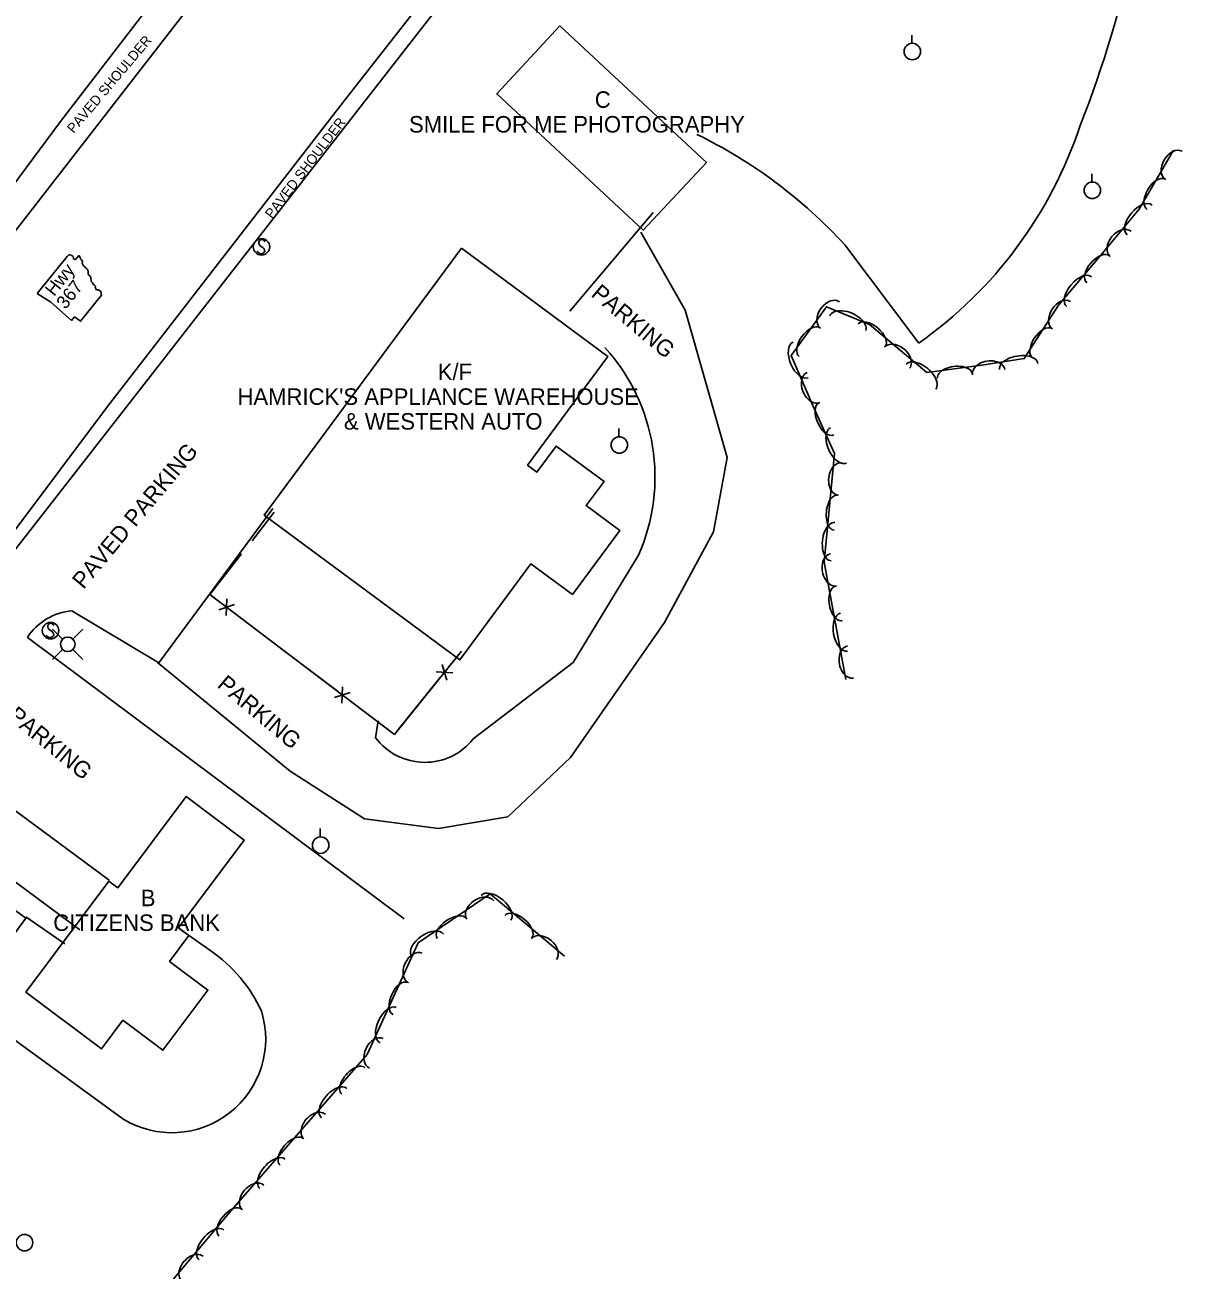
# Model space of a CAD drawing. Extents: x 1441650 to 1491889, y 345904 to 358319.
# Drawn here: x 1442580.3 to 1442931, y 357562.8 to 357940.2 of the extents above; entities that cross this region are included whole.
import ezdxf

# ---------------------------------------------------------------- set-up
doc = ezdxf.new("R2010")
doc.units = 0
for name, color, linetype in [('S_BUILDING', 7, 'Continuous'), ('S_BUILDING_ANNOT', 7, 'Continuous'), ('S_EDGE_PAVEMENT', 7, 'Continuous'), ('S_FENCE', 7, 'Continuous'), ('S_HWY_SYMBOLS', 7, 'Continuous'), ('S_PARKING', 7, 'Continuous'), ('S_PARKING_ANNOT', 7, 'Continuous'), ('S_SHOULDER', 7, 'Continuous'), ('S_SHOULDER_ANNOT', 7, 'Continuous'), ('S_SIDEWALK', 7, 'Continuous'), ('S_SIGN', 7, 'Continuous'), ('S_TREE', 7, 'Continuous'), ('S_UTILITY_POLE', 7, 'Continuous')]:
    doc.layers.add(name, color=color, linetype=linetype)

msp = doc.modelspace()

# ---------------------------------------------------------------- linework, layer by layer
at = {"layer": 'S_BUILDING'}
for points in [[(1442742.44, 357939.85), (1442786.85, 357898.5), (1442767.68, 357877.9), (1442723.27, 357919.25)], [(1442712.61, 357872.44), (1442652.81, 357791.52), (1442712.12, 357747.68), (1442733.66, 357776.83), (1442746.22, 357767.55), (1442760.55, 357786.94), (1442750.38, 357794.45), (1442755.8, 357801.78), (1442741.26, 357812.52), (1442735.44, 357804.64), (1442732.64, 357806.71), (1442756.98, 357839.64)], [(1442605.7, 357680.69), (1442580.52, 357647.02), (1442603.5, 357629.83), (1442609.96, 357638.47), (1442622.1, 357629.38), (1442635.75, 357647.63), (1442624.12, 357656.33), (1442629.99, 357664.17), (1442626.86, 357666.52), (1442646.73, 357693.08), (1442629.11, 357706.26), (1442608.45, 357678.63)]]:
    msp.add_lwpolyline(points, close=True, dxfattribs=at)
at = {"layer": 'S_EDGE_PAVEMENT'}
for points in [[(1442744.95, 358093.25), (1442639.31, 357957.65), (1442556.55, 357850.95), (1442497.42, 357773.2), (1442437.03, 357692.51), (1442415.08, 357662.72)], [(1442469.94, 357642.8), (1442547.41, 357747.3), (1442605.33, 357824.47), (1442676.7, 357916.69), (1442743.66, 358002.18), (1442786.2, 358056.89)]]:
    msp.add_lwpolyline(points, dxfattribs=at)
at = {"layer": 'S_FENCE'}
for p, q in [((1442639.02, 357762.92), (1442643.78, 357764.45)), ((1442641.49, 357766.18), (1442641.3, 357761.18)), ((1442708.13, 357741.54), (1442706.74, 357746.34)), ((1442704.94, 357744.11), (1442709.93, 357743.77)), ((1442674.08, 357736.33), (1442678.84, 357737.86)), ((1442676.55, 357739.59), (1442676.36, 357734.6))]:
    msp.add_line(p, q, dxfattribs=at)
for points in [[(1442655.8, 357792.47), (1442649.17, 357783.77)], [(1442655.8, 357792.47), (1442649.17, 357783.77)], [(1442645.88, 357779.86), (1442636.3, 357767.55), (1442639.81, 357764.89)], [(1442645.88, 357779.86), (1442636.3, 357767.55), (1442692.25, 357725.12), (1442712.59, 357750.32)], [(1442642.99, 357762.47), (1442658.93, 357750.39)], [(1442658.93, 357750.39), (1442674.87, 357738.3)], [(1442708.69, 357745.5), (1442712.59, 357750.32)], [(1442693.62, 357726.82), (1442706.18, 357742.38)], [(1442678.05, 357735.89), (1442692.25, 357725.12), (1442693.62, 357726.82)]]:
    msp.add_lwpolyline(points, dxfattribs=at)
at = {"layer": 'S_HWY_SYMBOLS'}
msp.add_lwpolyline([(1442584.01, 357858.74), (1442588.15, 357856.09), (1442594.39, 357850.59), (1442595.36, 357851.66), (1442597.14, 357850.36), (1442603.53, 357858.28), (1442603.34, 357859.4), (1442602.56, 357859.91), (1442602.01, 357859.91), (1442601.57, 357860.59), (1442601.65, 357860.96), (1442601.37, 357861.29), (1442601.11, 357861.5), (1442600.75, 357862), (1442600.34, 357862.43), (1442600.27, 357863.57), (1442600.12, 357863.8), (1442599.91, 357864.08), (1442599.49, 357864.51), (1442599.44, 357864.99), (1442599.45, 357865.41), (1442599.34, 357865.82), (1442599.13, 357866.1), (1442598.85, 357866.43), (1442598.59, 357866.64), (1442598.37, 357866.92), (1442597.97, 357867.23), (1442597.96, 357867.35), (1442597.73, 357867.75), (1442597.65, 357867.92), (1442597.7, 357868.53), (1442597.48, 357868.93), (1442597.28, 357869.08), (1442597.17, 357869.49), (1442596.73, 357870.17), (1442596.55, 357870.21), (1442595.7, 357869.14), (1442595.41, 357869.05), (1442595.03, 357869.25), (1442594.99, 357869.61), (1442594.94, 357869.96), (1442594.29, 357870.37), (1442593.8, 357870.44), (1442593.51, 357870.34), (1442593.13, 357870), (1442584.01, 357858.74)], dxfattribs=at)
at = {"layer": 'S_PARKING'}
for points in [[(1442745.41, 357853.43), (1442770.66, 357883.28)], [(1442766.98, 357877.34), (1442780.36, 357853.72), (1442793.16, 357809.07), (1442789, 357786.51), (1442774.17, 357759.01), (1442745.61, 357718.08), (1442726.6, 357700.12), (1442705.66, 357696.62), (1442683.21, 357699.52), (1442660.68, 357713.98), (1442620.48, 357746.92)], [(1442828.8, 357873.48), (1442851.16, 357843.69)], [(1442594.5, 357762.55), (1442620.84, 357746.81), (1442655.39, 357793.59)], [(1442716.11, 357723.75), (1442746.48, 357746.92), (1442766.21, 357779.4)], [(1442695.21, 357669.25), (1442581.03, 357754.52)], [(1442605.84, 357680.97), (1442545.47, 357725.54), (1442543.06, 357723.43), (1442521.98, 357694.4), (1442533.14, 357686.4), (1442541.35, 357698.1), (1442580.55, 357669.44), (1442564.11, 357646.99)], [(1442687.36, 357729.22), (1442686.58, 357724.11)], [(1442636.6, 357659.52), (1442627.8, 357665.73)], [(1442565.78, 357640.75), (1442609.96, 357608.61)]]:
    msp.add_lwpolyline(points, dxfattribs=at)
msp.add_arc((1442624.82, 357632.84), 28.43, 238.492, 17.3882, dxfattribs=at)
for centre, major_axis, ratio, start_param, end_param in [((1442578.72, 358035.8), (249, 239.6), 0.998904, 5.142639, 5.478423), ((1442717.7, 357771.82), (138.59, 58.99), 0.998249, 0.339208, 0.713466), ((1442775.41, 357951.02), (61.04, 116.33), 0.999971, 4.239403, 4.875483), ((1442712.93, 357803.1), (9.9, 57.48), 0.999769, 4.464464, 5.620769), ((1442595.72, 357745), (-10.4, -14.26), 0.991513, 3.844764, 4.767106), ((1442701.48, 357735.28), (13.16, -13.19), 0.999499, 4.57185, 6.40252), ((1442610.78, 357622.11), (-22.38, 39.66), 0.99773, 4.63566, 5.164272)]:
    msp.add_ellipse(centre, major_axis=major_axis, ratio=ratio, start_param=start_param, end_param=end_param, dxfattribs=at)
at = {"layer": 'S_SHOULDER'}
for points in [[(1442736.83, 358100.47), (1442591.1, 357910.86), (1442408.21, 357664.32)], [(1442466.5, 357630.89), (1442569.16, 357770.79), (1442739.43, 357989.15), (1442789.1, 358055.6)]]:
    msp.add_lwpolyline(points, dxfattribs=at)
at = {"layer": 'S_SIDEWALK'}
for points in [[(1442596.88, 357665.9), (1442545.11, 357704.33), (1442540.93, 357698.06)], [(1442592.41, 357661.67), (1442580.57, 357669.82)]]:
    msp.add_lwpolyline(points, dxfattribs=at)
at = {"layer": 'S_SIGN'}
for centre in [(1442651.99, 357872.89), (1442588.05, 357756.58)]:
    msp.add_circle(centre, 2.49, dxfattribs=at)
for centre, radius, start, end in [((1442652.68, 357874.22), 1.5, 167.1196, 241.9813), ((1442652.07, 357874.16), 0.95, 16.5258, 156.8957), ((1442651.58, 357871.55), 1.4, 358.6529, 73.7063), ((1442651.84, 357872.07), 1.28, 204.641, 335.359), ((1442588.74, 357757.9), 1.5, 167.1196, 241.9813), ((1442588.12, 357757.84), 0.95, 16.5258, 156.8957), ((1442587.64, 357755.23), 1.4, 358.6529, 73.7063), ((1442587.9, 357755.75), 1.28, 204.641, 335.359)]:
    msp.add_arc(centre, radius, start, end, dxfattribs=at)
at = {"layer": 'S_TREE'}
for points in [[(1442829.05, 357741.76), (1442822.49, 357777.34), (1442825.63, 357810.3), (1442819.04, 357824.76), (1442812.55, 357839.91), (1442823.18, 357854.75), (1442836.29, 357849.37), (1442853.63, 357834.77), (1442870.31, 357836.98), (1442883.15, 357839.04), (1442893.58, 357855.21), (1442906.31, 357870.33), (1442918.02, 357884.29), (1442928.4, 357902.15)], [(1442664.86, 357526.13), (1442643.02, 357512.18), (1442617.96, 357507), (1442607.46, 357517.02), (1442625.55, 357560.31), (1442642.88, 357580.89), (1442683.96, 357628.11), (1442699.48, 357661.96), (1442721.25, 357676.78), (1442743.79, 357657.94)]]:
    msp.add_lwpolyline(points, dxfattribs=at)
for centre, major_axis, ratio, start_param, end_param in [((1442928.5, 357897.58), (-2.49, -4.28), 0.685269, 3.141593, 6.283185), ((1442923.1, 357888.8), (-2.69, -4.62), 0.540666, 3.141593, 6.283185), ((1442918.1, 357881.07), (-3.77, -4.5), 0.550002, 3.141593, 6.283185), ((1442912.34, 357873.81), (-3.19, -3.8), 0.685214, 3.141593, 6.283185), ((1442905.52, 357866.09), (-3.44, -4.09), 0.540623, 3.141593, 6.283185), ((1442899.8, 357859.31), (-3.78, -4.49), 0.550002, 3.141593, 6.283185), ((1442824.31, 357852.23), (-2.89, -4.03), 0.685241, 3.141593, 6.283185), ((1442829.66, 357849.8), (-5.43, 2.23), 0.549805, 3.142057, 6.28365), ((1442894.44, 357852.14), (-2.69, -4.16), 0.685256, 3.141593, 6.283185), ((1442836.89, 357846.09), (-4.08, 3.44), 0.541026, 3.142755, 6.284347), ((1442818.1, 357844.01), (-3.12, -4.35), 0.540644, 3.141593, 6.283185), ((1442888.63, 357843.63), (-2.9, -4.49), 0.540656, 3.141593, 6.283185), ((1442815.4, 357838.63), (2.31, -5.39), 0.550253, 3.142139, 6.283731), ((1442844.59, 357839.27), (-3.78, 3.19), 0.685724, 3.143559, 6.285152), ((1442881.47, 357836.62), (-5.79, -0.93), 0.549839, 3.142021, 6.283614), ((1442851.83, 357833.51), (-4.48, 3.78), 0.550412, 3.142792, 6.284385), ((1442862.11, 357833.75), (-5.28, -0.69), 0.542767, 3.144053, 6.285646), ((1442872.37, 357834.9), (-4.89, -0.78), 0.685011, 3.142294, 6.283887), ((1442819.29, 357830.23), (1.95, -4.55), 0.685527, 3.142487, 6.28408), ((1442823.19, 357820.75), (2.22, -4.86), 0.540577, 3.141669, 6.283261), ((1442826.87, 357812.69), (2.43, -5.34), 0.549955, 3.141671, 6.283264), ((1442827.28, 357802.53), (-0.47, -4.92), 0.687286, 3.141159, 6.282752), ((1442826.05, 357792.33), (-0.5, -5.31), 0.542257, 3.141337, 6.28293), ((1442825.21, 357783.52), (-0.55, -5.83), 0.551665, 3.141329, 6.282922), ((1442825.35, 357774.99), (0.9, -4.87), 0.685783, 3.140871, 6.282464), ((1442826.96, 357764.82), (0.97, -5.25), 0.541072, 3.141166, 6.282759), ((1442828.56, 357756.11), (1.06, -5.77), 0.550459, 3.141153, 6.282745), ((1442830.5, 357747.06), (0.9, -4.87), 0.685783, 3.140871, 6.282464), ((1442723.01, 357672.54), (-4.5, 3.76), 0.550076, 3.141593, 6.283185), ((1442718.29, 357671.88), (-4.1, -2.79), 0.685292, 3.141593, 6.283185), ((1442709.63, 357666.3), (-4.42, -3.01), 0.540685, 3.141593, 6.283185), ((1442729.81, 357666.86), (-4.1, 3.43), 0.540696, 3.141593, 6.283185), ((1442702.3, 357661.31), (-4.85, -3.3), 0.550065, 3.141593, 6.283185), ((1442737.55, 357660.05), (-3.8, 3.18), 0.685306, 3.141593, 6.283185), ((1442698.61, 357654.34), (-2.07, -4.5), 0.685301, 3.141593, 6.283185), ((1442694.08, 357645.08), (-2.23, -4.86), 0.540691, 3.141593, 6.283185), ((1442690.38, 357637.02), (-2.45, -5.33), 0.550072, 3.141593, 6.283185), ((1442686.76, 357628.5), (-2.07, -4.5), 0.685301, 3.141593, 6.283185), ((1442679.8, 357620.09), (-3.51, -4.03), 0.54073, 3.141656, 6.283249), ((1442673.98, 357613.4), (-3.85, -4.43), 0.550111, 3.141658, 6.283251), ((1442668.1, 357606.25), (-3.25, -3.74), 0.685349, 3.1417, 6.283293), ((1442661.14, 357598.64), (-3.51, -4.03), 0.54073, 3.141656, 6.283249), ((1442655.32, 357591.95), (-3.85, -4.43), 0.550111, 3.141658, 6.283251), ((1442649.44, 357584.8), (-3.25, -3.74), 0.685349, 3.1417, 6.283293), ((1442642.54, 357577.19), (-3.44, -4.09), 0.54069, 3.141608, 6.2832), ((1442636.83, 357570.41), (-3.78, -4.49), 0.55007, 3.141608, 6.283201), ((1442631.07, 357563.16), (-3.19, -3.79), 0.685299, 3.141618, 6.283211)]:
    msp.add_ellipse(centre, major_axis=major_axis, ratio=ratio, start_param=start_param, end_param=end_param, dxfattribs=at)
at = {"layer": 'S_UTILITY_POLE'}
for p, q in [((1442849.08, 357934.61), (1442849.08, 357937.09)), ((1442903.62, 357892.56), (1442903.62, 357895.04)), ((1442760.29, 357815.37), (1442760.29, 357817.85)), ((1442591.66, 357754.01), (1442588.68, 357756.99)), ((1442594.84, 357754.01), (1442597.83, 357756.99)), ((1442591.66, 357750.83), (1442588.68, 357747.85)), ((1442594.84, 357750.83), (1442597.83, 357747.85)), ((1442669.77, 357694.09), (1442669.77, 357696.57))]:
    msp.add_line(p, q, dxfattribs=at)
for centre, radius in [((1442849.22, 357932.09), 2.5), ((1442903.77, 357890.04), 2.5), ((1442760.43, 357812.85), 2.5), ((1442593.26, 357752.43), 2.21), ((1442669.91, 357691.57), 2.5), ((1442580.18, 357571.09), 2.5)]:
    msp.add_circle(centre, radius, dxfattribs=at)

# ---------------------------------------------------------------- texts
at = {"layer": 'S_BUILDING_ANNOT'}
for s, height, p in [('C', 5, (1442752.99, 357915.03)), ('SMILE FOR ME PHOTOGRAPHY', 5.0003, (1442696.69, 357907.53)), ('K/F', 5, (1442705.4, 357832.5)), ("HAMRICK'S APPLIANCE WAREHOUSE", 5.0003, (1442644.7, 357825)), ('& WESTERN AUTO', 5.0003, (1442676.97, 357817.5)), ('B', 5, (1442615.4, 357673.06)), ('CITIZENS BANK', 5.0003, (1442588.87, 357665.56))]:
    msp.add_text(s, height=height, dxfattribs=at).set_placement(p)
at = {"layer": 'S_HWY_SYMBOLS'}
for s, p in [('Hwy', (1442589.15, 357857.66)), ('367', (1442592.58, 357853.73))]:
    msp.add_text(s, height=4, rotation=51.5525, dxfattribs=at).set_placement(p)
at = {"layer": 'S_PARKING_ANNOT'}
for s, height, rotation, p in [('PARKING', 5, 319.8977, (1442751.58, 357858.14)), ('PAVED PARKING', 5.0003, 50.12, (1442598.02, 357768.88)), ('PAVED PARKING', 5.0003, 320.5737, (1442555.84, 357745.74)), ('PARKING', 5, 319.8977, (1442638.26, 357739.7))]:
    msp.add_text(s, height=height, rotation=rotation, dxfattribs=at).set_placement(p)
at = {"layer": 'S_SHOULDER_ANNOT'}
for rotation, p in [(49.8424, (1442595.06, 357907.09)), (52.6099, (1442655.19, 357881.21))]:
    msp.add_text('PAVED SHOULDER', height=3.0002, rotation=rotation, dxfattribs=at).set_placement(p)

doc.saveas('drawing.dxf')
